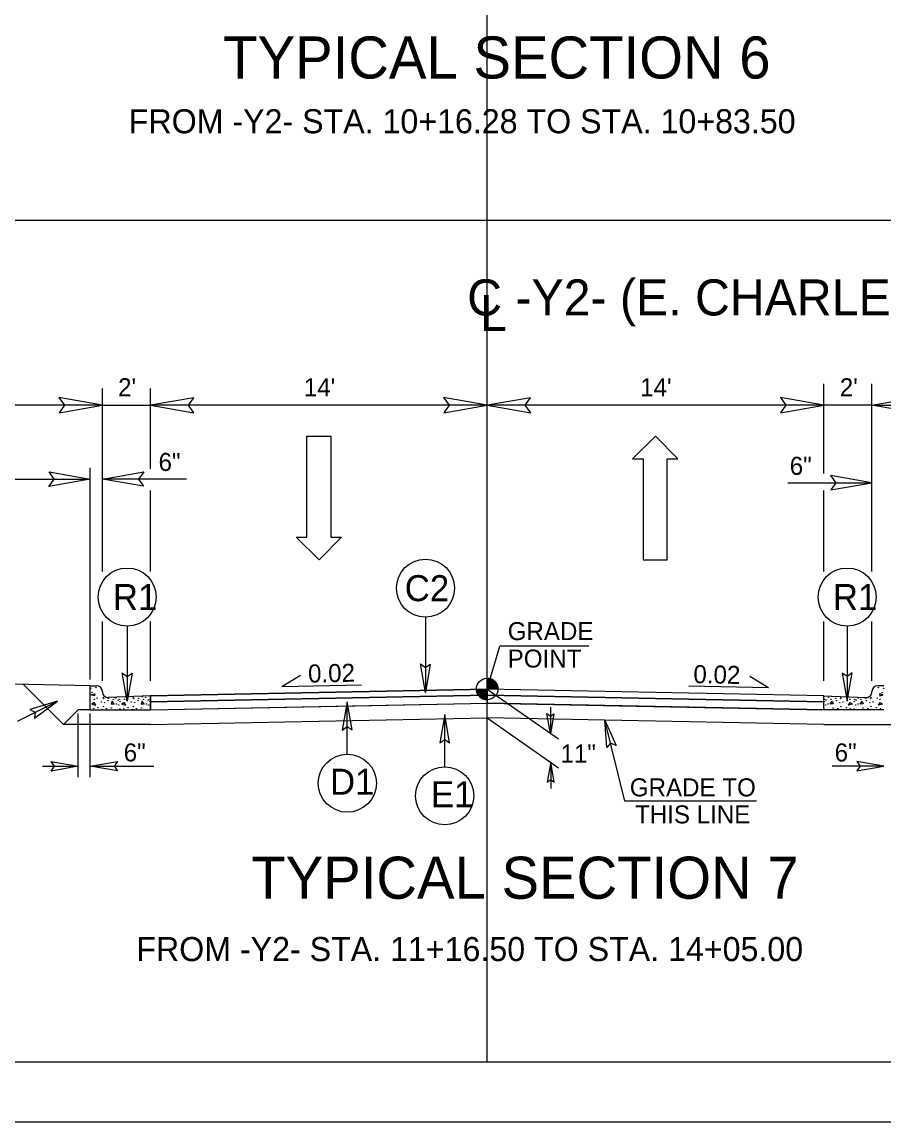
# Model space of a CAD drawing. Extents: x 1487909 to 1489267, y 497866 to 499814.
# Drawn here: x 1488955.62 to 1488991.46, y 498107.09 to 498152.83 of the extents above; entities that cross this region are included whole.
import ezdxf

# ---------------------------------------------------------------- set-up
doc = ezdxf.new("R2010")
doc.units = 0
for name, color, linetype in [('Old_Level_10', 7, 'Continuous'), ('Prop Dimension', 7, 'Continuous'), ('Prop Dimension Text', 7, 'Continuous'), ('Prop Lane Arrow CELL', 7, 'Continuous'), ('Prop Shade Light', 7, 'Continuous'), ('Prop Terminator CELL', 7, 'Continuous'), ('Scratch_Level_1', 7, 'Continuous'), ('Sheet Plot Border Outside CELL', 7, 'Continuous'), ('Sheet Typical CELL', 7, 'Continuous'), ('Typical Curb CELL', 7, 'Continuous'), ('Typical Detail Wedge2 CELL', 7, 'Continuous'), ('Typical Grade Point Symbol CELL', 7, 'Continuous'), ('Typical Hinge Slope Arterial CELL', 7, 'Continuous'), ('Typical Hinge Slope Interstate CELL', 7, 'Continuous'), ('Typical ID Circle CELL', 7, 'Continuous'), ('Typical Pavement Slope CELL', 7, 'Continuous'), ('Typical Pavement Slope Information CELL', 7, 'Continuous'), ('Typical Terminator CELL', 7, 'Continuous'), ('Typical Text Grade Point CELL', 7, 'Continuous'), ('Typical Text ID Circle CELL', 7, 'Continuous')]:
    doc.layers.add(name, color=color, linetype=linetype)

msp = doc.modelspace()

# ---------------------------------------------------------------- linework, layer by layer
at = {"layer": 'Old_Level_10'}
for p, q in [((1488974.964, 498124.84), (1488960.964, 498124.56)), ((1488960.964, 498124.56), (1488960.964, 498124.227)), ((1488969.463, 498124.397), (1488974.964, 498124.507)), ((1488974.964, 498124.84), (1488974.964, 498124.507)), ((1488988.964, 498124.56), (1488974.964, 498124.84)), ((1488974.964, 498124.84), (1488974.964, 498124.84)), ((1488974.964, 498124.507), (1488974.964, 498124.84)), ((1488974.964, 498124.507), (1488980.464, 498124.397)), ((1488988.964, 498124.227), (1488988.964, 498124.56)), ((1488960.964, 498124.227), (1488969.463, 498124.397)), ((1488980.464, 498124.397), (1488988.964, 498124.227))]:
    msp.add_line(p, q, dxfattribs=at)
at = {"layer": 'Prop Dimension'}
for p, q in [((1488974.964, 498121.656), (1488974.964, 498139.129)), ((1488988.964, 498134.051), (1488988.964, 498137.782)), ((1488990.964, 498129.981), (1488990.964, 498137.782)), ((1488958.964, 498129.981), (1488958.964, 498137.592)), ((1488960.964, 498134.243), (1488960.964, 498137.592)), ((1488958.964, 498136.891), (1488944.464, 498136.891)), ((1488958.964, 498136.891), (1488960.964, 498136.891)), ((1488974.964, 498136.89), (1488960.964, 498136.89)), ((1488988.964, 498136.89), (1488974.964, 498136.89)), ((1488990.964, 498136.89), (1488988.964, 498136.89)), ((1488990.964, 498136.89), (1489005.464, 498136.89)), ((1488958.464, 498125.491), (1488958.464, 498134.293)), ((1488950.464, 498133.822), (1488958.464, 498133.822)), ((1488962.459, 498133.822), (1488958.964, 498133.822)), ((1488987.469, 498133.662), (1488990.964, 498133.662)), ((1488960.964, 498129.981), (1488960.964, 498133.34)), ((1488988.963, 498129.981), (1488988.963, 498133.34)), ((1488958.964, 498125.431), (1488958.964, 498127.901)), ((1488960.964, 498125.431), (1488960.964, 498127.901)), ((1488988.963, 498125.431), (1488988.963, 498127.901)), ((1488990.963, 498125.431), (1488990.963, 498127.901)), ((1488957.964, 498121.42), (1488957.964, 498124.074)), ((1488958.464, 498121.42), (1488958.464, 498124.074)), ((1488980.688, 498120.432), (1488979.855, 498123.796)), ((1488956.478, 498121.88), (1488957.964, 498121.88)), ((1488958.464, 498121.88), (1488961.112, 498121.88)), ((1488991.463, 498121.88), (1488989.302, 498121.88)), ((1488986.161, 498120.432), (1488980.688, 498120.432))]:
    msp.add_line(p, q, dxfattribs=at)
at = {"layer": 'Prop Dimension Text'}
for p in [(1488974.964, 498125.09), (1488979.188, 498126.88)]:
    msp.add_line(p, (1488975.489, 498126.88), dxfattribs=at)
at = {"layer": 'Prop Lane Arrow CELL'}
for p, q in [((1488967.469, 498131.403), (1488967.469, 498135.603)), ((1488967.469, 498135.603), (1488968.459, 498135.603)), ((1488968.459, 498135.603), (1488968.459, 498131.403)), ((1488981.964, 498135.603), (1488981.004, 498134.658)), ((1488982.894, 498134.658), (1488981.964, 498135.603)), ((1488981.004, 498134.658), (1488981.454, 498134.658)), ((1488981.454, 498134.658), (1488981.454, 498130.458)), ((1488982.444, 498130.458), (1488982.444, 498134.658)), ((1488982.444, 498134.658), (1488982.894, 498134.658)), ((1488967.979, 498130.458), (1488967.019, 498131.403)), ((1488967.019, 498131.403), (1488967.469, 498131.403)), ((1488968.909, 498131.403), (1488967.979, 498130.458)), ((1488968.459, 498131.403), (1488968.909, 498131.403)), ((1488981.454, 498130.458), (1488982.444, 498130.458))]:
    msp.add_line(p, q, dxfattribs=at)
at = {"layer": 'Prop Shade Light'}
for p, q in [((1488974.964, 498125.09), (1488960.964, 498124.81)), ((1488974.964, 498124.84), (1488974.964, 498125.09)), ((1488988.964, 498124.81), (1488974.964, 498125.09)), ((1488974.964, 498125.09), (1488974.964, 498124.84)), ((1488960.964, 498124.56), (1488974.964, 498124.84)), ((1488960.964, 498124.81), (1488960.964, 498124.56)), ((1488974.964, 498124.84), (1488988.964, 498124.56)), ((1488988.964, 498124.56), (1488988.964, 498124.81))]:
    msp.add_line(p, q, dxfattribs=at)
at = {"layer": 'Prop Terminator CELL'}
for points in [[(1488957.164, 498136.581), (1488958.964, 498136.891), (1488957.154, 498137.211), (1488957.384, 498136.891)], [(1488962.764, 498137.2), (1488960.964, 498136.89), (1488962.774, 498136.57), (1488962.544, 498136.89)], [(1488973.164, 498136.58), (1488974.964, 498136.89), (1488973.154, 498137.21), (1488973.384, 498136.89)], [(1488976.764, 498137.2), (1488974.964, 498136.89), (1488976.774, 498136.57), (1488976.544, 498136.89)], [(1488987.164, 498136.58), (1488988.964, 498136.89), (1488987.154, 498137.21), (1488987.384, 498136.89)], [(1488992.764, 498136.58), (1488990.964, 498136.89), (1488992.774, 498137.21), (1488992.544, 498136.89)], [(1488956.754, 498134.117), (1488958.464, 498133.822), (1488956.744, 498133.518), (1488956.963, 498133.822)], [(1488960.674, 498133.528), (1488958.964, 498133.822), (1488960.683, 498134.126), (1488960.465, 498133.822)], [(1488989.254, 498133.368), (1488990.964, 498133.662), (1488989.244, 498133.966), (1488989.463, 498133.662)], [(1488979.938, 498122.657), (1488979.855, 498123.796), (1488980.321, 498122.746), (1488980.093, 498122.837)], [(1488956.839, 498122.074), (1488957.964, 498121.88), (1488956.833, 498121.68), (1488956.977, 498121.88)], [(1488959.589, 498121.686), (1488958.464, 498121.88), (1488959.595, 498122.08), (1488959.452, 498121.88)], [(1488990.338, 498121.686), (1488991.463, 498121.88), (1488990.332, 498122.08), (1488990.476, 498121.88)]]:
    msp.add_lwpolyline(points, close=True, dxfattribs=at)
at = {"layer": 'Scratch_Level_1'}
for p, q in [((1488974.964, 498109.587), (1488974.964, 498214.587)), ((1488899.964, 498144.587), (1489049.964, 498144.587))]:
    msp.add_line(p, q, dxfattribs=at)
at = {"layer": 'Sheet Plot Border Outside CELL'}
msp.add_lwpolyline([(1489051.664, 498217.087), (1488883.264, 498217.087), (1488883.264, 498107.087), (1489051.664, 498107.087)], close=True, dxfattribs=at)
at = {"layer": 'Sheet Typical CELL'}
msp.add_lwpolyline([(1489049.964, 498214.587), (1488899.964, 498214.587), (1488899.964, 498109.587), (1489049.964, 498109.587)], close=True, dxfattribs=at)
at = {"layer": 'Typical Curb CELL'}
for p, q in [((1488958.464, 498124.227), (1488958.464, 498125.227)), ((1488958.464, 498125.227), (1488958.725, 498125.227)), ((1488958.964, 498124.977), (1488958.964, 498124.987)), ((1488990.963, 498124.977), (1488990.963, 498124.987)), ((1488991.463, 498125.227), (1488991.203, 498125.227)), ((1488958.501, 498124.849), (1488958.655, 498124.893)), ((1488958.638, 498124.803), (1488958.501, 498124.849)), ((1488958.627, 498124.53), (1488958.524, 498124.455)), ((1488958.689, 498124.415), (1488958.627, 498124.53)), ((1488958.655, 498124.893), (1488958.638, 498124.803)), ((1488960.964, 498124.81), (1488959.214, 498124.737)), ((1488959.368, 498124.586), (1488959.334, 498124.473)), ((1488959.454, 498124.466), (1488959.368, 498124.586)), ((1488959.875, 498124.53), (1488959.772, 498124.455)), ((1488959.938, 498124.415), (1488959.875, 498124.53)), ((1488960.617, 498124.586), (1488960.583, 498124.473)), ((1488960.703, 498124.466), (1488960.617, 498124.586)), ((1488960.964, 498124.227), (1488960.964, 498124.81)), ((1488988.964, 498124.227), (1488988.964, 498124.81)), ((1488988.964, 498124.81), (1488990.714, 498124.737)), ((1488989.224, 498124.466), (1488989.31, 498124.586)), ((1488989.31, 498124.586), (1488989.345, 498124.473)), ((1488989.989, 498124.415), (1488990.052, 498124.53)), ((1488990.052, 498124.53), (1488990.155, 498124.455)), ((1488990.474, 498124.466), (1488990.559, 498124.586)), ((1488990.559, 498124.586), (1488990.594, 498124.473)), ((1488991.238, 498124.415), (1488991.301, 498124.53)), ((1488991.273, 498124.893), (1488991.289, 498124.803)), ((1488991.427, 498124.849), (1488991.273, 498124.893)), ((1488991.289, 498124.803), (1488991.427, 498124.849)), ((1488991.301, 498124.53), (1488991.404, 498124.455)), ((1488958.464, 498124.227), (1488960.964, 498124.227)), ((1488958.524, 498124.455), (1488958.689, 498124.415)), ((1488959.334, 498124.473), (1488959.454, 498124.466)), ((1488959.772, 498124.455), (1488959.938, 498124.415)), ((1488960.583, 498124.473), (1488960.703, 498124.466)), ((1488991.463, 498124.227), (1488988.964, 498124.227)), ((1488989.345, 498124.473), (1488989.224, 498124.466)), ((1488990.155, 498124.455), (1488989.989, 498124.415)), ((1488990.594, 498124.473), (1488990.474, 498124.466)), ((1488991.404, 498124.455), (1488991.238, 498124.415))]:
    msp.add_line(p, q, dxfattribs=at)
for centre in [(1488958.478, 498125.117), (1488958.695, 498125.151), (1488991.233, 498125.151), (1488991.45, 498125.117), (1488958.529, 498124.934), (1488958.626, 498124.661), (1488958.746, 498124.711), (1488958.923, 498124.547), (1488959.003, 498124.74), (1488959.02, 498124.69), (1488959.048, 498124.518), (1488959.197, 498124.604), (1488959.225, 498124.706), (1488959.42, 498124.666), (1488959.517, 498124.721), (1488959.625, 498124.627), (1488959.681, 498124.661), (1488959.698, 498124.564), (1488959.875, 498124.661), (1488959.995, 498124.711), (1488960.172, 498124.547), (1488960.252, 498124.74), (1488960.269, 498124.69), (1488960.298, 498124.518), (1488960.446, 498124.604), (1488960.475, 498124.706), (1488960.623, 498124.768), (1488960.669, 498124.666), (1488960.766, 498124.751), (1488960.874, 498124.627), (1488960.93, 498124.661), (1488960.947, 498124.564), (1488988.98, 498124.564), (1488988.997, 498124.661), (1488989.053, 498124.627), (1488989.162, 498124.751), (1488989.259, 498124.666), (1488989.304, 498124.768), (1488989.453, 498124.706), (1488989.481, 498124.604), (1488989.63, 498124.518), (1488989.658, 498124.69), (1488989.675, 498124.74), (1488989.756, 498124.547), (1488989.932, 498124.711), (1488990.052, 498124.661), (1488990.229, 498124.564), (1488990.246, 498124.661), (1488990.302, 498124.627), (1488990.411, 498124.721), (1488990.508, 498124.666), (1488990.702, 498124.706), (1488990.73, 498124.604), (1488990.879, 498124.518), (1488990.907, 498124.69), (1488990.925, 498124.74), (1488991.005, 498124.547), (1488991.181, 498124.711), (1488991.301, 498124.661), (1488991.398, 498124.934), (1488958.609, 498124.273), (1488958.78, 498124.313), (1488958.957, 498124.25), (1488959.014, 498124.364), (1488959.129, 498124.278), (1488959.334, 498124.301), (1488959.494, 498124.233), (1488959.545, 498124.467), (1488959.641, 498124.421), (1488959.704, 498124.256), (1488959.858, 498124.273), (1488960.029, 498124.313), (1488960.206, 498124.25), (1488960.263, 498124.364), (1488960.378, 498124.278), (1488960.583, 498124.301), (1488960.743, 498124.233), (1488960.794, 498124.467), (1488960.89, 498124.421), (1488960.953, 498124.256), (1488988.974, 498124.256), (1488989.037, 498124.421), (1488989.133, 498124.467), (1488989.185, 498124.233), (1488989.344, 498124.301), (1488989.55, 498124.278), (1488989.664, 498124.364), (1488989.721, 498124.25), (1488989.898, 498124.313), (1488990.069, 498124.273), (1488990.223, 498124.256), (1488990.286, 498124.421), (1488990.382, 498124.467), (1488990.434, 498124.233), (1488990.593, 498124.301), (1488990.799, 498124.278), (1488990.913, 498124.364), (1488990.97, 498124.25), (1488991.147, 498124.313), (1488991.318, 498124.273)]:
    msp.add_circle(centre, 0.00802, dxfattribs=at)
for centre, start, end in [((1488958.725, 498124.987), 0, 90), ((1488959.204, 498124.977), 180, 272.3845), ((1488990.724, 498124.977), 267.6155, 0), ((1488991.203, 498124.987), 90, 180)]:
    msp.add_arc(centre, 0.24, start, end, dxfattribs=at)
at = {"layer": 'Typical Detail Wedge2 CELL'}
for p, q in [((1488974.964, 498125.09), (1488977.928, 498123.014)), ((1488977.596, 498124.33), (1488977.596, 498123.246)), ((1488974.964, 498123.894), (1488977.928, 498121.819)), ((1488977.607, 498122.043), (1488977.607, 498120.959))]:
    msp.add_line(p, q, dxfattribs=at)
at = {"layer": 'Typical Grade Point Symbol CELL'}
for p, q in [((1488974.964, 498125.09), (1488974.964, 498125.538)), ((1488974.516, 498125.09), (1488974.964, 498125.09)), ((1488974.963, 498124.642), (1488974.964, 498125.09)), ((1488974.964, 498125.09), (1488974.963, 498124.642)), ((1488975.411, 498125.09), (1488974.964, 498125.09))]:
    msp.add_line(p, q, dxfattribs=at)
for points in [[(1488974.968, 498125.538), (1488974.968, 498125.538), (1488974.968, 498125.09)], [(1488974.977, 498125.538), (1488974.977, 498125.09)], [(1488974.986, 498125.537), (1488974.986, 498125.09)], [(1488974.994, 498125.537), (1488974.994, 498125.09)], [(1488975.003, 498125.536), (1488975.003, 498125.09)], [(1488975.012, 498125.535), (1488975.012, 498125.09)], [(1488975.021, 498125.534), (1488975.021, 498125.09)], [(1488975.03, 498125.533), (1488975.03, 498125.09)], [(1488975.039, 498125.532), (1488975.039, 498125.09)], [(1488975.048, 498125.53), (1488975.048, 498125.09)], [(1488975.057, 498125.528), (1488975.057, 498125.09)], [(1488975.066, 498125.526), (1488975.066, 498125.09)], [(1488975.075, 498125.524), (1488975.075, 498125.09)], [(1488975.084, 498125.521), (1488975.084, 498125.09)], [(1488975.093, 498125.519), (1488975.093, 498125.09)], [(1488975.102, 498125.516), (1488975.102, 498125.09)], [(1488975.111, 498125.513), (1488975.111, 498125.09)], [(1488975.12, 498125.51), (1488975.12, 498125.09)], [(1488975.129, 498125.506), (1488975.129, 498125.09)], [(1488975.138, 498125.502), (1488975.138, 498125.09)], [(1488975.147, 498125.498), (1488975.147, 498125.09)], [(1488975.156, 498125.494), (1488975.156, 498125.09)], [(1488975.165, 498125.49), (1488975.165, 498125.09)], [(1488975.173, 498125.485), (1488975.173, 498125.09)], [(1488975.182, 498125.48), (1488975.182, 498125.09)], [(1488975.191, 498125.475), (1488975.191, 498125.09)], [(1488975.2, 498125.47), (1488975.2, 498125.09)], [(1488975.209, 498125.464), (1488975.209, 498125.09)], [(1488975.218, 498125.458), (1488975.218, 498125.09)], [(1488975.227, 498125.451), (1488975.227, 498125.09)], [(1488975.236, 498125.445), (1488975.236, 498125.09)], [(1488975.245, 498125.438), (1488975.245, 498125.09)], [(1488975.254, 498125.43), (1488975.254, 498125.09)], [(1488975.263, 498125.422), (1488975.263, 498125.09)], [(1488974.518, 498125.09), (1488974.518, 498125.041)], [(1488974.527, 498125.09), (1488974.527, 498124.989)], [(1488974.536, 498125.09), (1488974.536, 498124.957)], [(1488974.545, 498125.09), (1488974.545, 498124.93)], [(1488974.554, 498125.09), (1488974.554, 498124.909)], [(1488974.563, 498125.09), (1488974.563, 498124.89)], [(1488974.572, 498125.09), (1488974.572, 498124.873)], [(1488974.581, 498125.09), (1488974.581, 498124.857)], [(1488974.59, 498125.09), (1488974.59, 498124.843)], [(1488974.599, 498125.09), (1488974.599, 498124.83)], [(1488974.608, 498125.09), (1488974.608, 498124.819)], [(1488974.616, 498125.09), (1488974.616, 498124.808)], [(1488974.625, 498125.09), (1488974.625, 498124.797)], [(1488974.634, 498125.09), (1488974.634, 498124.787)], [(1488974.643, 498125.09), (1488974.643, 498124.777)], [(1488974.652, 498125.09), (1488974.652, 498124.768)], [(1488974.661, 498125.09), (1488974.661, 498124.76)], [(1488974.67, 498125.09), (1488974.67, 498124.752)], [(1488974.679, 498125.09), (1488974.679, 498124.744)], [(1488974.688, 498125.09), (1488974.688, 498124.737)], [(1488974.697, 498125.09), (1488974.697, 498124.73)], [(1488974.706, 498125.09), (1488974.706, 498124.724)], [(1488974.715, 498125.09), (1488974.715, 498124.718)], [(1488974.724, 498125.09), (1488974.724, 498124.712)], [(1488974.733, 498125.09), (1488974.733, 498124.706)], [(1488974.742, 498125.09), (1488974.742, 498124.701)], [(1488974.751, 498125.09), (1488974.751, 498124.696)], [(1488974.76, 498125.09), (1488974.76, 498124.691)], [(1488974.769, 498125.09), (1488974.769, 498124.687)], [(1488974.778, 498125.09), (1488974.778, 498124.683)], [(1488974.787, 498125.09), (1488974.787, 498124.679)], [(1488974.795, 498125.09), (1488974.795, 498124.675)], [(1488974.804, 498125.09), (1488974.804, 498124.671)], [(1488974.813, 498125.09), (1488974.813, 498124.668)], [(1488974.822, 498125.09), (1488974.822, 498124.665)], [(1488974.831, 498125.09), (1488974.831, 498124.662)], [(1488974.84, 498125.09), (1488974.84, 498124.66)], [(1488974.849, 498125.09), (1488974.849, 498124.657)], [(1488974.858, 498125.09), (1488974.858, 498124.655)], [(1488974.867, 498125.09), (1488974.867, 498124.653)], [(1488974.876, 498125.09), (1488974.876, 498124.651)], [(1488974.885, 498125.09), (1488974.885, 498124.649)], [(1488974.894, 498125.09), (1488974.894, 498124.648)], [(1488974.903, 498125.09), (1488974.903, 498124.646)], [(1488974.912, 498125.09), (1488974.912, 498124.645)], [(1488974.921, 498125.09), (1488974.921, 498124.645)], [(1488974.93, 498125.09), (1488974.93, 498124.643)], [(1488974.939, 498125.09), (1488974.939, 498124.643)], [(1488974.948, 498125.09), (1488974.948, 498124.642)], [(1488974.957, 498125.09), (1488974.957, 498124.642), (1488974.957, 498124.642)], [(1488975.272, 498125.414), (1488975.272, 498125.09)], [(1488975.281, 498125.405), (1488975.281, 498125.09)], [(1488975.29, 498125.396), (1488975.29, 498125.09)], [(1488975.299, 498125.386), (1488975.299, 498125.09)], [(1488975.308, 498125.376), (1488975.308, 498125.09)], [(1488975.317, 498125.365), (1488975.317, 498125.09)], [(1488975.326, 498125.353), (1488975.326, 498125.09)], [(1488975.335, 498125.34), (1488975.335, 498125.09)], [(1488975.344, 498125.326), (1488975.344, 498125.09)], [(1488975.352, 498125.311), (1488975.352, 498125.09)], [(1488975.361, 498125.295), (1488975.361, 498125.09)], [(1488975.37, 498125.276), (1488975.37, 498125.09)], [(1488975.379, 498125.255), (1488975.379, 498125.09)], [(1488975.388, 498125.23), (1488975.388, 498125.09)], [(1488975.397, 498125.199), (1488975.397, 498125.09)], [(1488975.406, 498125.154), (1488975.406, 498125.09)]]:
    msp.add_lwpolyline(points, dxfattribs=at)
msp.add_circle((1488974.963, 498125.09), 0.448, dxfattribs=at)
for start, end in [(359.9905, 89.9905), (179.9905, 269.9905)]:
    msp.add_arc((1488974.963, 498125.09), 0.448, start, end, dxfattribs=at)
at = {"layer": 'Typical ID Circle CELL'}
for p, q in [((1488972.399, 498128.077), (1488972.399, 498124.953)), ((1488959.996, 498127.707), (1488959.996, 498124.584)), ((1488989.931, 498127.707), (1488989.931, 498124.584)), ((1488955.439, 498123.756), (1488957.097, 498124.581)), ((1488969.15, 498122.382), (1488969.15, 498124.559)), ((1488973.199, 498121.86), (1488973.199, 498124.026))]:
    msp.add_line(p, q, dxfattribs=at)
for centre in [(1488972.399, 498129.285), (1488959.996, 498128.915), (1488989.931, 498128.915), (1488969.15, 498121.174), (1488973.199, 498120.651)]:
    msp.add_circle(centre, 1.208, dxfattribs=at)
at = {"layer": 'Typical Pavement Slope CELL'}
for p, q in [((1488958.464, 498125.227), (1488944.464, 498125.507)), ((1488955.682, 498125.282), (1488957.351, 498123.614)), ((1488960.964, 498124.81), (1488974.964, 498125.09)), ((1488988.964, 498124.81), (1488974.964, 498125.09)), ((1488960.964, 498124.56), (1488974.964, 498124.84)), ((1488960.964, 498124.227), (1488974.964, 498124.507)), ((1488988.964, 498124.56), (1488974.964, 498124.84)), ((1488988.964, 498124.227), (1488974.964, 498124.507)), ((1488957.964, 498124.227), (1488957.351, 498123.614)), ((1488958.464, 498124.227), (1488957.964, 498124.227)), ((1488960.964, 498123.614), (1488957.351, 498123.614)), ((1488960.964, 498123.614), (1488974.964, 498123.894)), ((1488988.964, 498123.614), (1488974.964, 498123.894)), ((1488988.964, 498123.614), (1488992.577, 498123.614))]:
    msp.add_line(p, q, dxfattribs=at)
at = {"layer": 'Typical Pavement Slope Information CELL'}
for p, q in [((1488966.426, 498125.196), (1488967.209, 498125.67)), ((1488986.668, 498125.137), (1488985.885, 498125.61)), ((1488966.426, 498125.196), (1488969.742, 498125.263)), ((1488986.668, 498125.137), (1488983.352, 498125.204))]:
    msp.add_line(p, q, dxfattribs=at)
at = {"layer": 'Typical Terminator CELL'}
for points in [[(1488972.601, 498126.125), (1488972.399, 498124.953), (1488972.19, 498126.132), (1488972.399, 498125.982)], [(1488960.198, 498125.756), (1488959.996, 498124.584), (1488959.788, 498125.762), (1488959.996, 498125.612)], [(1488989.729, 498125.756), (1488989.931, 498124.584), (1488990.14, 498125.762), (1488989.931, 498125.612)], [(1488956.137, 498123.878), (1488957.097, 498124.581), (1488955.949, 498124.243), (1488956.176, 498124.123)], [(1488969.351, 498123.388), (1488969.15, 498124.559), (1488968.941, 498123.381), (1488969.15, 498123.531)], [(1488977.737, 498124.066), (1488977.596, 498123.246), (1488977.45, 498124.071), (1488977.596, 498123.966)], [(1488973.401, 498122.854), (1488973.199, 498124.026), (1488972.991, 498122.848), (1488973.199, 498122.997)], [(1488977.748, 498121.223), (1488977.607, 498122.043), (1488977.461, 498121.218), (1488977.607, 498121.323)]]:
    msp.add_lwpolyline(points, close=True, dxfattribs=at)

# ---------------------------------------------------------------- texts
at = {"layer": 'Prop Dimension Text'}
for s, p in [("2'", (1488959.619, 498137.265)), ("14'", (1488967.341, 498137.264)), ("14'", (1488981.326, 498137.264)), ("2'", (1488989.625, 498137.264)), ('6"', (1488961.302, 498134.158)), ('6"', (1488987.544, 498133.998)), ('6"', (1488959.852, 498122.079)), ('11"', (1488978.014, 498122.035)), ('6"', (1488989.412, 498122.079)), ('GRADE TO', (1488980.895, 498120.627)), ('THIS LINE', (1488981.113, 498119.502))]:
    msp.add_text(s, height=0.75, dxfattribs=at).set_placement(p)
at = {"layer": 'Typical Hinge Slope Arterial CELL'}
for s, p in [('FROM -Y2- STA. 10+16.28 TO STA. 10+83.50', (1488960.064, 498148.2)), ('FROM -Y2- STA. 11+16.50 TO STA. 14+05.00', (1488960.378, 498113.778))]:
    msp.add_text(s, height=1, dxfattribs=at).set_placement(p)
at = {"layer": 'Typical Hinge Slope Interstate CELL'}
for s, p in [('C -Y2- (E. CHARLES ST.)', (1488974.133, 498140.625)), ('L', (1488974.673, 498139.977))]:
    msp.add_text(s, height=1.5, dxfattribs=at).set_placement(p)
at = {"layer": 'Typical Pavement Slope CELL'}
for s, p in [('TYPICAL SECTION 6', (1488963.989, 498150.476)), ('TYPICAL SECTION 7', (1488965.156, 498116.37))]:
    msp.add_text(s, height=1.75, dxfattribs=at).set_placement(p)
at = {"layer": 'Typical Pavement Slope Information CELL'}
for rotation, p in [(1.1457, (1488967.524, 498125.357)), (358.8543, (1488983.532, 498125.339))]:
    msp.add_text('0.02', height=0.75, rotation=rotation, dxfattribs=at).set_placement(p)
at = {"layer": 'Typical Text Grade Point CELL'}
for s, p in [('GRADE', (1488975.817, 498127.124)), ('POINT', (1488975.817, 498125.983))]:
    msp.add_text(s, height=0.75, dxfattribs=at).set_placement(p)
at = {"layer": 'Typical Text ID Circle CELL'}
for s, p in [('C2', (1488971.537, 498128.744)), ('R1', (1488959.403, 498128.375)), ('R1', (1488989.338, 498128.375)), ('D1', (1488968.429, 498120.695)), ('E1', (1488972.625, 498120.173))]:
    msp.add_text(s, height=1.0817, dxfattribs=at).set_placement(p)

doc.saveas('drawing.dxf')
